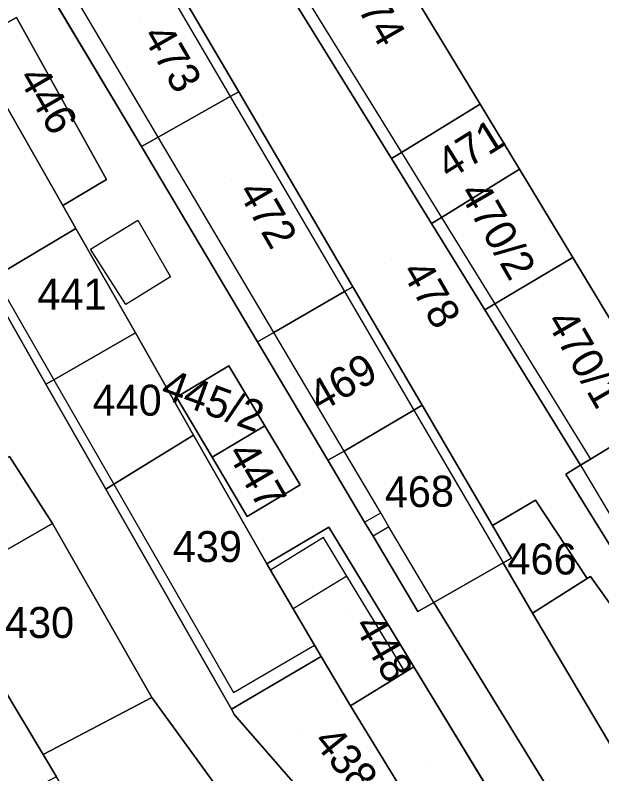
# Model space of a CAD drawing. Extents: x -263943 to -261149, y -1236934 to -1230686.
# Drawn here: x -262784.4 to -262746.54, y -1235549.93 to -1235500.95 of the extents above; entities that cross this region are included whole.
import ezdxf

# ---------------------------------------------------------------- set-up
doc = ezdxf.new("R2010")
doc.units = 0
for name, color, linetype in [('body_kn', 7, 'Continuous'), ('kladpar_druhypozemkov', 7, 'Continuous'), ('kladpar_hranice', 7, 'Continuous'), ('kladpar_parcelnecisla', 7, 'Continuous'), ('kladpar_plochy', 7, 'Continuous'), ('zappar_hrandruhpozemk', 7, 'Continuous')]:
    doc.layers.add(name, color=color, linetype=linetype)

msp = doc.modelspace()

# ---------------------------------------------------------------- linework, layer by layer
at = {"layer": 'body_kn'}
for p, q in [((-262784.32, -1235501.09), (-262784.32, -1235501.09)), ((-262784.32, -1235501.09), (-262784.32, -1235501.09)), ((-262770.52, -1235506.21), (-262770.52, -1235506.21)), ((-262770.52, -1235506.21), (-262770.52, -1235506.21)), ((-262769.98, -1235505.91), (-262769.98, -1235505.91)), ((-262754.4, -1235506.7), (-262754.4, -1235506.7)), ((-262775.17, -1235508.83), (-262775.17, -1235508.83)), ((-262775.17, -1235508.83), (-262775.17, -1235508.83)), ((-262776.26, -1235509.44), (-262776.26, -1235509.44)), ((-262776.26, -1235509.44), (-262776.26, -1235509.44)), ((-262759.47, -1235509.81), (-262759.47, -1235509.81)), ((-262759.47, -1235509.81), (-262759.47, -1235509.81)), ((-262760.12, -1235510.21), (-262760.12, -1235510.21)), ((-262760.12, -1235510.21), (-262760.12, -1235510.21)), ((-262751.86, -1235510.9), (-262751.86, -1235510.9)), ((-262778.51, -1235511.55), (-262778.51, -1235511.55)), ((-262781.34, -1235513.23), (-262781.34, -1235513.23)), ((-262756.88, -1235514.01), (-262756.88, -1235514.01)), ((-262756.88, -1235514.01), (-262756.88, -1235514.01)), ((-262776.48, -1235514.19), (-262776.48, -1235514.19)), ((-262757.53, -1235514.41), (-262757.53, -1235514.41)), ((-262757.53, -1235514.41), (-262757.53, -1235514.41)), ((-262780.48, -1235514.73), (-262780.48, -1235514.73)), ((-262779.55, -1235516.05), (-262779.55, -1235516.05)), ((-262779.55, -1235516.05), (-262779.55, -1235516.05)), ((-262748.42, -1235516.59), (-262748.42, -1235516.59)), ((-262774.37, -1235517.85), (-262774.37, -1235517.85)), ((-262763.16, -1235518.8), (-262763.16, -1235518.8)), ((-262763.16, -1235518.8), (-262763.16, -1235518.8)), ((-262762.62, -1235518.49), (-262762.62, -1235518.49)), ((-262777.27, -1235519.62), (-262777.27, -1235519.62)), ((-262753.45, -1235519.58), (-262753.45, -1235519.58)), ((-262753.45, -1235519.58), (-262753.45, -1235519.58)), ((-262754.1, -1235519.97), (-262754.1, -1235519.97)), ((-262754.1, -1235519.97), (-262754.1, -1235519.97)), ((-262776.64, -1235521.47), (-262776.64, -1235521.47)), ((-262767.71, -1235521.44), (-262767.71, -1235521.44)), ((-262767.71, -1235521.44), (-262767.71, -1235521.44)), ((-262768.76, -1235522.05), (-262768.76, -1235522.05)), ((-262770.61, -1235523.6), (-262770.61, -1235523.6)), ((-262782.42, -1235524.78), (-262782.42, -1235524.78)), ((-262782.42, -1235524.78), (-262782.42, -1235524.78)), ((-262781.91, -1235524.49), (-262781.91, -1235524.49)), ((-262781.91, -1235524.49), (-262781.91, -1235524.49)), ((-262774, -1235525.61), (-262774, -1235525.61)), ((-262774, -1235525.61), (-262774, -1235525.61)), ((-262758.14, -1235526.14), (-262758.14, -1235526.14)), ((-262758.68, -1235526.46), (-262758.68, -1235526.46)), ((-262758.68, -1235526.46), (-262758.68, -1235526.46)), ((-262768.3, -1235527.46), (-262768.3, -1235527.46)), ((-262772.89, -1235528.06), (-262772.89, -1235528.06)), ((-262763.18, -1235529.09), (-262763.18, -1235529.09)), ((-262763.18, -1235529.09), (-262763.18, -1235529.09)), ((-262771.7, -1235529.48), (-262771.7, -1235529.48)), ((-262771.7, -1235529.48), (-262771.7, -1235529.48)), ((-262764.22, -1235529.69), (-262764.22, -1235529.69)), ((-262764.22, -1235529.69), (-262764.22, -1235529.69)), ((-262747.27, -1235529.61), (-262747.27, -1235529.61)), ((-262747.92, -1235530.01), (-262747.92, -1235530.01)), ((-262747.92, -1235530.01), (-262747.92, -1235530.01)), ((-262748.86, -1235530.58), (-262748.86, -1235530.58)), ((-262778.55, -1235531.56), (-262778.55, -1235531.56)), ((-262778.55, -1235531.56), (-262778.55, -1235531.56)), ((-262778.03, -1235531.24), (-262778.03, -1235531.24)), ((-262778.03, -1235531.24), (-262778.03, -1235531.24)), ((-262766.02, -1235531.28), (-262766.02, -1235531.28)), ((-262750.82, -1235532.27), (-262750.82, -1235532.27)), ((-262760.81, -1235533.08), (-262760.81, -1235533.08)), ((-262769.43, -1235533.31), (-262769.43, -1235533.31)), ((-262782, -1235533.78), (-262782, -1235533.78)), ((-262764.16, -1235534.01), (-262764.16, -1235534.01)), ((-262761.85, -1235533.68), (-262761.85, -1235533.68)), ((-262761.85, -1235533.68), (-262761.85, -1235533.68)), ((-262760.28, -1235533.98), (-262760.28, -1235533.98)), ((-262760.28, -1235533.98), (-262760.28, -1235533.98)), ((-262753.6, -1235533.89), (-262753.6, -1235533.89)), ((-262761.31, -1235534.59), (-262761.31, -1235534.59)), ((-262761.31, -1235534.59), (-262761.31, -1235534.59)), ((-262764.51, -1235534.68), (-262764.51, -1235534.68)), ((-262752.37, -1235536), (-262752.37, -1235536)), ((-262752.37, -1235536), (-262752.37, -1235536)), ((-262768.16, -1235536.37), (-262768.16, -1235536.37)), ((-262752.92, -1235536.32), (-262752.92, -1235536.32)), ((-262767.92, -1235536.79), (-262767.92, -1235536.79)), ((-262762.99, -1235537.18), (-262762.99, -1235537.18)), ((-262747.48, -1235537.33), (-262747.48, -1235537.33)), ((-262747.28, -1235537.2), (-262747.28, -1235537.2)), ((-262757.39, -1235538.87), (-262757.39, -1235538.87)), ((-262757.39, -1235538.87), (-262757.39, -1235538.87)), ((-262766.46, -1235539.29), (-262766.46, -1235539.29)), ((-262758.41, -1235539.46), (-262758.41, -1235539.46)), ((-262751.02, -1235539.57), (-262751.02, -1235539.57)), ((-262765.08, -1235541.63), (-262765.08, -1235541.63)), ((-262765.08, -1235541.63), (-262765.08, -1235541.63)), ((-262764.65, -1235542.36), (-262764.65, -1235542.36)), ((-262759.23, -1235543.36), (-262759.23, -1235543.36)), ((-262759.23, -1235543.36), (-262759.23, -1235543.36)), ((-262758.68, -1235543.02), (-262758.68, -1235543.02)), ((-262770.32, -1235544.68), (-262770.32, -1235544.68)), ((-262775.59, -1235545), (-262775.59, -1235545)), ((-262770.44, -1235545.76), (-262770.44, -1235545.76)), ((-262770.44, -1235545.76), (-262770.44, -1235545.76)), ((-262762.77, -1235545.55), (-262762.77, -1235545.55)), ((-262762.77, -1235545.55), (-262762.77, -1235545.55)), ((-262770.24, -1235546.12), (-262770.24, -1235546.12)), ((-262770.24, -1235546.12), (-262770.24, -1235546.12)), ((-262782.6, -1235548.69), (-262782.6, -1235548.69))]:
    msp.add_line(p, q, dxfattribs=at)
at = {"layer": 'kladpar_druhypozemkov'}
for p, q in [((-262776.33, -1235501.36), (-262776.33, -1235501.36)), ((-262756.33, -1235508.71), (-262756.33, -1235508.71)), ((-262770.43, -1235511.61), (-262770.43, -1235511.61)), ((-262752.12, -1235514.7), (-262752.12, -1235514.7)), ((-262760.58, -1235516.96), (-262760.58, -1235516.96)), ((-262782.03, -1235517.81), (-262782.03, -1235517.81)), ((-262746.94, -1235522.67), (-262746.94, -1235522.67)), ((-262763.78, -1235523.41), (-262763.78, -1235523.41)), ((-262778.73, -1235524.26), (-262778.73, -1235524.26)), ((-262770.95, -1235525.71), (-262770.95, -1235525.71)), ((-262767.96, -1235529.78), (-262767.96, -1235529.78)), ((-262758.73, -1235530.67), (-262758.73, -1235530.67)), ((-262771.88, -1235534.11), (-262771.88, -1235534.11)), ((-262751.18, -1235535.31), (-262751.18, -1235535.31)), ((-262782.78, -1235539.31), (-262782.78, -1235539.31)), ((-262763.03, -1235539.61), (-262763.03, -1235539.61)), ((-262765.93, -1235547.36), (-262765.93, -1235547.36)), ((-262757.88, -1235549.46), (-262757.88, -1235549.46))]:
    msp.add_line(p, q, dxfattribs=at)
at = {"layer": 'kladpar_hranice'}
msp.add_line((-262761.85, -1235533.68), (-262761.31, -1235534.59), dxfattribs=at)
for points in [[(-262732.68, -1235542.66), (-262735.56, -1235537.92), (-262738.97, -1235532.25), (-262742.37, -1235526.62), (-262748.42, -1235516.59), (-262751.86, -1235510.9), (-262754.4, -1235506.7), (-262759.41, -1235498.41), (-262755.64, -1235496.17), (-262761.46, -1235480.43), (-262761.23, -1235480.29), (-262759.33, -1235483.39), (-262754.85, -1235480.58), (-262756.66, -1235477.56), (-262756.22, -1235477.3), (-262753.4, -1235482.02), (-262743.5, -1235498.38), (-262739.92, -1235504.3), (-262721.5, -1235535.89), (-262732.68, -1235542.66)], [(-262760.12, -1235510.21), (-262768.98, -1235495.84), (-262768.45, -1235495.52), (-262768.33, -1235495.45), (-262763.09, -1235492.33), (-262761.64, -1235494.72), (-262759.41, -1235498.41), (-262754.4, -1235506.7), (-262759.47, -1235509.81), (-262760.12, -1235510.21)], [(-262800.6, -1235494.66), (-262795.64, -1235503.48), (-262787.11, -1235518.65), (-262786.22, -1235518.13), (-262782.42, -1235524.78), (-262778.55, -1235531.56), (-262770.44, -1235545.76), (-262770.24, -1235546.12)], [(-262768.98, -1235495.84), (-262760.12, -1235510.21), (-262757.53, -1235514.41), (-262754.1, -1235519.97), (-262747.92, -1235530.01), (-262748.86, -1235530.58), (-262745.4, -1235536.19)], [(-262776.26, -1235509.44), (-262782.05, -1235499.71), (-262781.69, -1235499.51), (-262780.93, -1235499.09), (-262776.23, -1235496.45), (-262775.69, -1235496.15), (-262769.98, -1235505.91), (-262770.52, -1235506.21), (-262775.17, -1235508.83), (-262776.26, -1235509.44)], [(-262735.96, -1235553.03), (-262747.28, -1235537.2), (-262747.48, -1235537.33), (-262750.82, -1235532.27), (-262753.6, -1235533.89), (-262758.14, -1235526.14), (-262762.62, -1235518.49), (-262769.98, -1235505.91), (-262775.69, -1235496.15)], [(-262766.8, -1235557.08), (-262775.59, -1235545), (-262782, -1235533.78), (-262784.78, -1235529.44), (-262785.12, -1235529.61), (-262787.65, -1235525.73), (-262791.1, -1235520.43), (-262790.43, -1235520.08), (-262794.06, -1235514.81), (-262794.17, -1235514.88), (-262796.38, -1235510.8), (-262799.41, -1235505.23), (-262801.45, -1235501.48), (-262803.84, -1235497.09)], [(-262782.05, -1235499.71), (-262776.26, -1235509.44), (-262768.76, -1235522.05), (-262764.22, -1235529.69), (-262761.85, -1235533.68)], [(-262786.22, -1235518.13), (-262787.11, -1235518.65), (-262795.64, -1235503.48), (-262794.82, -1235503.06), (-262788.87, -1235500.01), (-262787.3, -1235502.76), (-262781.34, -1235513.23), (-262780.48, -1235514.73), (-262785.73, -1235517.84), (-262786.22, -1235518.13)], [(-262743.99, -1235566.66), (-262747.88, -1235560.71), (-262751.26, -1235555.95), (-262751.42, -1235555.35), (-262751.42, -1235554.93), (-262758.68, -1235543.02), (-262764.16, -1235534.01), (-262768.16, -1235536.37), (-262772.89, -1235528.06), (-262776.64, -1235521.47), (-262780.48, -1235514.73), (-262781.34, -1235513.23), (-262778.51, -1235511.55), (-262784.32, -1235501.09), (-262787.3, -1235502.76), (-262788.87, -1235500.01)], [(-262784.32, -1235501.09), (-262778.51, -1235511.55), (-262781.34, -1235513.23), (-262787.3, -1235502.76), (-262784.32, -1235501.09)], [(-262763.16, -1235518.8), (-262767.71, -1235521.44), (-262768.76, -1235522.05), (-262776.26, -1235509.44), (-262775.17, -1235508.83), (-262770.52, -1235506.21), (-262769.98, -1235505.91), (-262762.62, -1235518.49), (-262763.16, -1235518.8)], [(-262757.53, -1235514.41), (-262760.12, -1235510.21), (-262759.47, -1235509.81), (-262754.4, -1235506.7), (-262751.86, -1235510.9), (-262756.88, -1235514.01), (-262757.53, -1235514.41)], [(-262757.53, -1235514.41), (-262756.88, -1235514.01), (-262751.86, -1235510.9), (-262748.42, -1235516.59), (-262753.45, -1235519.58), (-262754.1, -1235519.97), (-262757.53, -1235514.41)], [(-262782.42, -1235524.78), (-262786.22, -1235518.13), (-262785.73, -1235517.84), (-262780.48, -1235514.73), (-262776.64, -1235521.47), (-262781.91, -1235524.49), (-262782.42, -1235524.78)], [(-262754.1, -1235519.97), (-262753.45, -1235519.58), (-262748.42, -1235516.59), (-262742.37, -1235526.62), (-262747.27, -1235529.61), (-262747.92, -1235530.01), (-262754.1, -1235519.97)], [(-262764.22, -1235529.69), (-262768.76, -1235522.05), (-262767.71, -1235521.44), (-262763.16, -1235518.8), (-262762.62, -1235518.49), (-262758.14, -1235526.14), (-262758.68, -1235526.46), (-262763.18, -1235529.09), (-262764.22, -1235529.69)], [(-262778.55, -1235531.56), (-262782.42, -1235524.78), (-262781.91, -1235524.49), (-262776.64, -1235521.47), (-262772.89, -1235528.06), (-262778.03, -1235531.24), (-262778.55, -1235531.56)], [(-262774, -1235525.61), (-262770.61, -1235523.6), (-262768.3, -1235527.46), (-262771.7, -1235529.48), (-262774, -1235525.61)], [(-262768.3, -1235527.46), (-262770.61, -1235523.6), (-262774, -1235525.61), (-262771.7, -1235529.48), (-262769.43, -1235533.31), (-262766.02, -1235531.28), (-262768.3, -1235527.46)], [(-262752.37, -1235536), (-262752.92, -1235536.32), (-262757.39, -1235538.87), (-262758.41, -1235539.46), (-262761.31, -1235534.59), (-262761.85, -1235533.68), (-262764.22, -1235529.69), (-262763.18, -1235529.09), (-262758.68, -1235526.46), (-262758.14, -1235526.14), (-262753.6, -1235533.89), (-262752.37, -1235536)], [(-262745.4, -1235536.19), (-262748.86, -1235530.58), (-262747.92, -1235530.01), (-262747.27, -1235529.61), (-262742.37, -1235526.62), (-262738.97, -1235532.25), (-262744.56, -1235535.68), (-262745.4, -1235536.19)], [(-262771.7, -1235529.48), (-262768.3, -1235527.46), (-262766.02, -1235531.28), (-262769.43, -1235533.31), (-262771.7, -1235529.48)], [(-262765.08, -1235541.63), (-262764.65, -1235542.36), (-262770.44, -1235545.76), (-262778.55, -1235531.56), (-262778.03, -1235531.24), (-262772.89, -1235528.06), (-262768.16, -1235536.37), (-262767.92, -1235536.79), (-262766.46, -1235539.29), (-262765.08, -1235541.63)], [(-262789.09, -1235537.83), (-262790.51, -1235535.21), (-262791.64, -1235533.12), (-262785.12, -1235529.61), (-262784.78, -1235529.44), (-262782, -1235533.78), (-262789.09, -1235537.83)], [(-262752.37, -1235536), (-262753.6, -1235533.89), (-262750.82, -1235532.27), (-262747.48, -1235537.33), (-262751.02, -1235539.57), (-262752.92, -1235536.32), (-262752.37, -1235536)], [(-262786.76, -1235541.77), (-262788.72, -1235538.51), (-262789.09, -1235537.83), (-262782, -1235533.78), (-262775.59, -1235545), (-262782.6, -1235548.69), (-262786.76, -1235541.77)], [(-262762.77, -1235545.55), (-262764.65, -1235542.36), (-262765.08, -1235541.63), (-262766.46, -1235539.29), (-262767.92, -1235536.79), (-262768.16, -1235536.37), (-262764.16, -1235534.01), (-262758.68, -1235543.02), (-262759.23, -1235543.36), (-262762.77, -1235545.55)], [(-262761.31, -1235534.59), (-262758.41, -1235539.46), (-262757.39, -1235538.87), (-262747.52, -1235554.94), (-262740.61, -1235570.16)], [(-262747.52, -1235554.94), (-262757.39, -1235538.87), (-262752.92, -1235536.32), (-262751.02, -1235539.57), (-262741.4, -1235555.81), (-262734.82, -1235566.61), (-262740.61, -1235570.16), (-262747.52, -1235554.94)], [(-262741.4, -1235555.81), (-262751.02, -1235539.57), (-262747.48, -1235537.33), (-262747.28, -1235537.2), (-262735.96, -1235553.03), (-262741.4, -1235555.81)], [(-262790.06, -1235554.37), (-262794.1, -1235545.96), (-262786.76, -1235541.77), (-262782.6, -1235548.69), (-262781.74, -1235550.12), (-262790.06, -1235554.37)], [(-262770.44, -1235545.76), (-262764.65, -1235542.36), (-262762.77, -1235545.55), (-262757.2, -1235554.65), (-262760.77, -1235557.02), (-262770.24, -1235546.12), (-262770.44, -1235545.76)], [(-262751.42, -1235555.35), (-262752.87, -1235556.2), (-262755.3, -1235557.64), (-262757.2, -1235554.65), (-262762.77, -1235545.55), (-262759.23, -1235543.36), (-262758.68, -1235543.02), (-262751.42, -1235554.93), (-262751.42, -1235555.35)], [(-262781.74, -1235550.12), (-262782.6, -1235548.69), (-262775.59, -1235545), (-262766.8, -1235557.08), (-262774.97, -1235561.38), (-262781.74, -1235550.12)], [(-262770.24, -1235546.12), (-262760.77, -1235557.02)]]:
    msp.add_lwpolyline(points, dxfattribs=at)
at = {"layer": 'kladpar_plochy'}
for p, q in [((-262782.05, -1235499.71), (-262776.26, -1235509.44)), ((-262784.32, -1235501.09), (-262787.3, -1235502.76)), ((-262778.51, -1235511.55), (-262784.32, -1235501.09)), ((-262776.26, -1235509.44), (-262768.76, -1235522.05)), ((-262781.34, -1235513.23), (-262778.51, -1235511.55)), ((-262780.48, -1235514.73), (-262781.34, -1235513.23)), ((-262776.64, -1235521.47), (-262780.48, -1235514.73)), ((-262772.89, -1235528.06), (-262776.64, -1235521.47)), ((-262768.76, -1235522.05), (-262764.22, -1235529.69)), ((-262770.61, -1235523.6), (-262774, -1235525.61)), ((-262768.3, -1235527.46), (-262770.61, -1235523.6)), ((-262774, -1235525.61), (-262771.7, -1235529.48)), ((-262766.02, -1235531.28), (-262768.3, -1235527.46)), ((-262768.16, -1235536.37), (-262772.89, -1235528.06)), ((-262771.7, -1235529.48), (-262769.43, -1235533.31)), ((-262764.22, -1235529.69), (-262761.85, -1235533.68)), ((-262769.43, -1235533.31), (-262766.02, -1235531.28)), ((-262764.16, -1235534.01), (-262768.16, -1235536.37)), ((-262758.68, -1235543.02), (-262764.16, -1235534.01)), ((-262761.85, -1235533.68), (-262761.31, -1235534.59)), ((-262761.31, -1235534.59), (-262758.41, -1235539.46)), ((-262758.41, -1235539.46), (-262757.39, -1235538.87)), ((-262757.39, -1235538.87), (-262747.52, -1235554.94)), ((-262751.42, -1235554.93), (-262758.68, -1235543.02))]:
    msp.add_line(p, q, dxfattribs=at)
for points in [[(-262732.68, -1235542.66), (-262735.56, -1235537.92), (-262738.97, -1235532.25), (-262742.37, -1235526.62), (-262748.42, -1235516.59), (-262751.86, -1235510.9), (-262754.4, -1235506.7), (-262759.41, -1235498.41), (-262755.64, -1235496.17), (-262761.46, -1235480.43), (-262761.23, -1235480.29), (-262759.33, -1235483.39), (-262754.85, -1235480.58), (-262756.66, -1235477.56), (-262756.22, -1235477.3), (-262753.4, -1235482.02), (-262743.5, -1235498.38), (-262739.92, -1235504.3), (-262721.5, -1235535.89)], [(-262760.12, -1235510.21), (-262768.98, -1235495.84), (-262768.45, -1235495.52), (-262768.33, -1235495.45), (-262763.09, -1235492.33), (-262761.64, -1235494.72), (-262759.41, -1235498.41), (-262754.4, -1235506.7), (-262759.47, -1235509.81)], [(-262776.26, -1235509.44), (-262782.05, -1235499.71), (-262781.69, -1235499.51), (-262780.93, -1235499.09), (-262776.23, -1235496.45), (-262775.69, -1235496.15), (-262769.98, -1235505.91), (-262770.52, -1235506.21), (-262775.17, -1235508.83)], [(-262786.22, -1235518.13), (-262787.11, -1235518.65), (-262795.64, -1235503.48), (-262794.82, -1235503.06), (-262788.87, -1235500.01), (-262787.3, -1235502.76), (-262781.34, -1235513.23), (-262780.48, -1235514.73), (-262785.73, -1235517.84)], [(-262784.32, -1235501.09), (-262778.51, -1235511.55), (-262781.34, -1235513.23), (-262787.3, -1235502.76)], [(-262763.16, -1235518.8), (-262767.71, -1235521.44), (-262768.76, -1235522.05), (-262776.26, -1235509.44), (-262775.17, -1235508.83), (-262770.52, -1235506.21), (-262769.98, -1235505.91), (-262762.62, -1235518.49)], [(-262757.53, -1235514.41), (-262760.12, -1235510.21), (-262759.47, -1235509.81), (-262754.4, -1235506.7), (-262751.86, -1235510.9), (-262756.88, -1235514.01)], [(-262757.53, -1235514.41), (-262756.88, -1235514.01), (-262751.86, -1235510.9), (-262748.42, -1235516.59), (-262753.45, -1235519.58), (-262754.1, -1235519.97)], [(-262782.42, -1235524.78), (-262786.22, -1235518.13), (-262785.73, -1235517.84), (-262780.48, -1235514.73), (-262776.64, -1235521.47), (-262781.91, -1235524.49)], [(-262754.1, -1235519.97), (-262753.45, -1235519.58), (-262748.42, -1235516.59), (-262742.37, -1235526.62), (-262747.27, -1235529.61), (-262747.92, -1235530.01)], [(-262764.22, -1235529.69), (-262768.76, -1235522.05), (-262767.71, -1235521.44), (-262763.16, -1235518.8), (-262762.62, -1235518.49), (-262758.14, -1235526.14), (-262758.68, -1235526.46), (-262763.18, -1235529.09)], [(-262778.55, -1235531.56), (-262782.42, -1235524.78), (-262781.91, -1235524.49), (-262776.64, -1235521.47), (-262772.89, -1235528.06), (-262778.03, -1235531.24)], [(-262774, -1235525.61), (-262770.61, -1235523.6), (-262768.3, -1235527.46), (-262771.7, -1235529.48)], [(-262752.37, -1235536), (-262752.92, -1235536.32), (-262757.39, -1235538.87), (-262758.41, -1235539.46), (-262761.31, -1235534.59), (-262761.85, -1235533.68), (-262764.22, -1235529.69), (-262763.18, -1235529.09), (-262758.68, -1235526.46), (-262758.14, -1235526.14), (-262753.6, -1235533.89)], [(-262745.4, -1235536.19), (-262748.86, -1235530.58), (-262747.92, -1235530.01), (-262747.27, -1235529.61), (-262742.37, -1235526.62), (-262738.97, -1235532.25), (-262744.56, -1235535.68)], [(-262771.7, -1235529.48), (-262768.3, -1235527.46), (-262766.02, -1235531.28), (-262769.43, -1235533.31)], [(-262765.08, -1235541.63), (-262764.65, -1235542.36), (-262770.44, -1235545.76), (-262778.55, -1235531.56), (-262778.03, -1235531.24), (-262772.89, -1235528.06), (-262768.16, -1235536.37), (-262767.92, -1235536.79), (-262766.46, -1235539.29)], [(-262789.09, -1235537.83), (-262790.51, -1235535.21), (-262791.64, -1235533.12), (-262785.12, -1235529.61), (-262784.78, -1235529.44), (-262782, -1235533.78)], [(-262752.37, -1235536), (-262753.6, -1235533.89), (-262750.82, -1235532.27), (-262747.48, -1235537.33), (-262751.02, -1235539.57), (-262752.92, -1235536.32)], [(-262786.76, -1235541.77), (-262788.72, -1235538.51), (-262789.09, -1235537.83), (-262782, -1235533.78), (-262775.59, -1235545), (-262782.6, -1235548.69)], [(-262762.77, -1235545.55), (-262764.65, -1235542.36), (-262765.08, -1235541.63), (-262766.46, -1235539.29), (-262767.92, -1235536.79), (-262768.16, -1235536.37), (-262764.16, -1235534.01), (-262758.68, -1235543.02), (-262759.23, -1235543.36)], [(-262747.52, -1235554.94), (-262757.39, -1235538.87), (-262752.92, -1235536.32), (-262751.02, -1235539.57), (-262741.4, -1235555.81), (-262734.82, -1235566.61), (-262740.61, -1235570.16)], [(-262741.4, -1235555.81), (-262751.02, -1235539.57), (-262747.48, -1235537.33), (-262747.28, -1235537.2), (-262735.96, -1235553.03)], [(-262790.06, -1235554.37), (-262794.1, -1235545.96), (-262786.76, -1235541.77), (-262782.6, -1235548.69), (-262781.74, -1235550.12)], [(-262770.44, -1235545.76), (-262764.65, -1235542.36), (-262762.77, -1235545.55), (-262757.2, -1235554.65), (-262760.77, -1235557.02), (-262770.24, -1235546.12)], [(-262751.42, -1235555.35), (-262752.87, -1235556.2), (-262755.3, -1235557.64), (-262757.2, -1235554.65), (-262762.77, -1235545.55), (-262759.23, -1235543.36), (-262758.68, -1235543.02), (-262751.42, -1235554.93)], [(-262781.74, -1235550.12), (-262782.6, -1235548.69), (-262775.59, -1235545), (-262766.8, -1235557.08), (-262774.97, -1235561.38)]]:
    msp.add_lwpolyline(points, close=True, dxfattribs=at)
for points in [[(-262800.6, -1235494.66), (-262795.64, -1235503.48), (-262787.11, -1235518.65), (-262786.22, -1235518.13), (-262782.42, -1235524.78), (-262778.55, -1235531.56), (-262770.44, -1235545.76), (-262770.24, -1235546.12), (-262760.77, -1235557.02)], [(-262768.98, -1235495.84), (-262760.12, -1235510.21), (-262757.53, -1235514.41), (-262754.1, -1235519.97), (-262747.92, -1235530.01), (-262748.86, -1235530.58), (-262745.4, -1235536.19)], [(-262735.96, -1235553.03), (-262747.28, -1235537.2), (-262747.48, -1235537.33), (-262750.82, -1235532.27), (-262753.6, -1235533.89), (-262758.14, -1235526.14), (-262762.62, -1235518.49), (-262769.98, -1235505.91), (-262775.69, -1235496.15)], [(-262766.8, -1235557.08), (-262775.59, -1235545), (-262782, -1235533.78), (-262784.78, -1235529.44), (-262785.12, -1235529.61), (-262787.65, -1235525.73), (-262791.1, -1235520.43), (-262790.43, -1235520.08), (-262794.06, -1235514.81), (-262794.17, -1235514.88), (-262796.38, -1235510.8), (-262799.41, -1235505.23), (-262801.45, -1235501.48), (-262803.84, -1235497.09)]]:
    msp.add_lwpolyline(points, dxfattribs=at)
at = {"layer": 'zappar_hrandruhpozemk'}
for p, q in [((-262776.23, -1235496.45), (-262770.52, -1235506.21)), ((-262775.17, -1235508.83), (-262780.93, -1235499.09)), ((-262770.52, -1235506.21), (-262763.16, -1235518.8)), ((-262767.71, -1235521.44), (-262775.17, -1235508.83)), ((-262759.47, -1235509.81), (-262756.88, -1235514.01)), ((-262756.88, -1235514.01), (-262753.45, -1235519.58)), ((-262777.27, -1235519.62), (-262779.55, -1235516.05)), ((-262785.73, -1235517.84), (-262781.91, -1235524.49)), ((-262774.37, -1235517.85), (-262777.27, -1235519.62)), ((-262763.16, -1235518.8), (-262758.68, -1235526.46)), ((-262753.45, -1235519.58), (-262747.27, -1235529.61)), ((-262763.18, -1235529.09), (-262767.71, -1235521.44)), ((-262781.91, -1235524.49), (-262778.03, -1235531.24)), ((-262758.68, -1235526.46), (-262752.92, -1235536.32)), ((-262747.92, -1235530.01), (-262744.56, -1235535.68)), ((-262778.03, -1235531.24), (-262770.32, -1235544.68)), ((-262761.85, -1235533.68), (-262760.81, -1235533.08)), ((-262760.28, -1235533.98), (-262761.31, -1235534.59)), ((-262762.99, -1235537.18), (-262766.46, -1235539.29)), ((-262759.23, -1235543.36), (-262762.99, -1235537.18)), ((-262770.32, -1235544.68), (-262765.08, -1235541.63))]:
    msp.add_line(p, q, dxfattribs=at)
for points in [[(-262768.33, -1235495.45), (-262766.91, -1235497.75), (-262759.47, -1235509.81)], [(-262779.55, -1235516.05), (-262776.48, -1235514.19), (-262774.37, -1235517.85)], [(-262757.39, -1235538.87), (-262760.28, -1235533.98), (-262760.81, -1235533.08), (-262763.18, -1235529.09)], [(-262762.99, -1235537.18), (-262764.51, -1235534.68), (-262767.92, -1235536.79)]]:
    msp.add_lwpolyline(points, dxfattribs=at)

# ---------------------------------------------------------------- texts
at = {"layer": 'kladpar_parcelnecisla'}
for s, rotation, p in [('474', 300, (-262763.072, -1235499.27)), ('473', 300, (-262776.233, -1235502.271)), ('446', 300, (-262784.256, -1235504.969)), ('471', 32, (-262756.402, -1235511.614)), ('472', 300, (-262770.075, -1235512.335)), ('470/2', 300, (-262755.791, -1235512.421)), ('478', 300, (-262759.514, -1235517.499)), ('470/1', 300, (-262750.183, -1235520.7)), ('469', 30, (-262764.721, -1235526.636)), ('445/2', 340, (-262775.111, -1235525.62)), ('447', 300, (-262770.762, -1235529.22)), ('468', 1, (-262760.535, -1235532.75)), ('448', 300, (-262762.587, -1235540.359)), ('438/3', 309, (-262765.228, -1235547.877))]:
    msp.add_text(s, height=2, rotation=rotation, dxfattribs=at).set_placement(p)
for s, p in [('441', (-262782.97, -1235519.96)), ('440', (-262779.41, -1235526.81)), ('439', (-262774.231, -1235536.26)), ('466', (-262752.629, -1235537.06)), ('430', (-262785.063, -1235541.16))]:
    msp.add_text(s, height=2, dxfattribs=at).set_placement(p)

doc.saveas('drawing.dxf')
